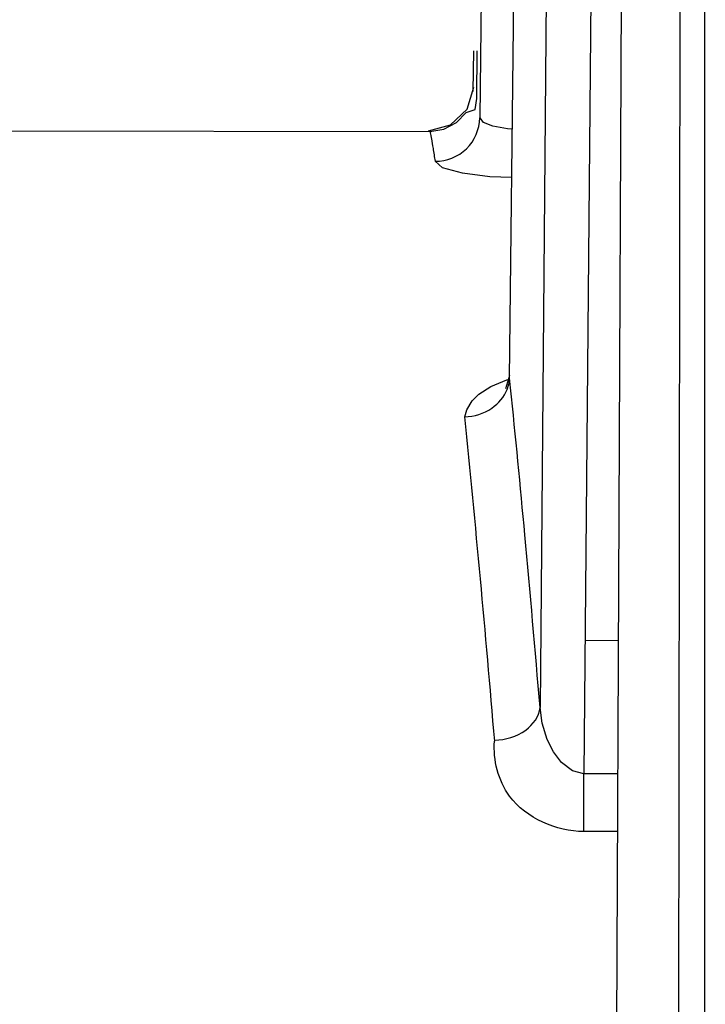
# Paper-space layout 'Sheet' of a CAD drawing. Header units: inches. Extents: x 0.2 to 10.8, y 0.2 to 8.3.
# Tile 351 of 545: x 7.368 to 7.3988, y 2.1366 to 2.1808. Entities that reach past the tile are written whole.
import ezdxf

# ---------------------------------------------------------------- set-up
doc = ezdxf.new("R2010")
doc.units = ezdxf.units.IN
doc.header["$MEASUREMENT"] = 0
doc.layers.get('0').update_dxf_attribs({"lineweight": 5})

psp = doc.layouts.new('Sheet')

# ---------------------------------------------------------------- linework, layer by layer
at = {"color": 0, "linetype": 'ByBlock', "lineweight": -3}
for p, q in [((7.398292, 2.937154), (7.391372, 2.149942)), ((7.398466, 2.937014), (7.394104, 1.983868)), ((7.398562, 2.936905), (7.397412, 1.983868)), ((7.38868, 2.176429), (7.397805, 2.904663)), ((7.390007, 2.164747), (7.397969, 2.904659)), ((7.398791, 1.983868), (7.398713, 2.904651)), ((7.396457, 2.499246), (7.393338, 2.146971)), ((7.388385, 2.179441), (7.388362, 2.177626)), ((7.388529, 2.177299), (7.388549, 2.179439)), ((7.3881, 2.176823), (7.388406, 2.177806)), ((7.388463, 2.176811), (7.388529, 2.177299)), ((7.387359, 2.176116), (7.3881, 2.176823)), ((7.388058, 2.176678), (7.388463, 2.176811)), ((7.386363, 2.175855), (7.387359, 2.176116)), ((7.359229, 2.175855), (7.386426, 2.175829)), ((7.386426, 2.175829), (7.38645, 2.175755)), ((7.390003, 2.164858), (7.38982, 2.16426)), ((7.390007, 2.164747), (7.390004, 2.164861)), ((7.390051, 2.164311), (7.390006, 2.164748)), ((7.394862, 2.152945), (7.393389, 2.152949)), ((7.393338, 2.144368), (7.393338, 2.146971)), ((7.394835, 2.14697), (7.393338, 2.146971)), ((7.394823, 2.144367), (7.393338, 2.144368))]:
    psp.add_line(p, q, dxfattribs=at)
for points in [[(7.386426, 2.175829), (7.387053, 2.17593), (7.387616, 2.176223), (7.388058, 2.176678)], [(7.390127, 2.175931), (7.389914, 2.175941), (7.389257, 2.176054), (7.388833, 2.176224), (7.38868, 2.176429)], [(7.390103, 2.173752), (7.389113, 2.173791), (7.387889, 2.173951), (7.386995, 2.174183), (7.386669, 2.174485)], [(7.38799, 2.163008), (7.388082, 2.163324), (7.388318, 2.163727), (7.388627, 2.164015), (7.389168, 2.164366), (7.389886, 2.164661), (7.389964, 2.164679)], [(7.393337, 2.146971), (7.392826, 2.147095), (7.392342, 2.147479), (7.391982, 2.147947), (7.391696, 2.148504), (7.391469, 2.149235), (7.391372, 2.149942)]]:
    psp.add_lwpolyline(points, dxfattribs=at)
for points, knots in [([(7.386669, 2.174485), (7.387172, 2.174483), (7.388221, 2.174889), (7.388657, 2.175928), (7.388665, 2.176429)], [0, 0, 0, 0, 0.50098, 1, 1, 1, 1]), ([(7.386508, 2.175488), (7.386498, 2.175539), (7.38648, 2.175629), (7.386459, 2.175717), (7.386449, 2.175755)], [0, 0, 0, 0, 0.571498, 1, 1, 1, 1]), ([(7.386671, 2.174485), (7.386642, 2.174679), (7.386591, 2.175013), (7.386535, 2.175347), (7.386508, 2.175488)], [0, 0, 0, 0, 0.576842, 1, 1, 1, 1]), ([(7.389896, 2.164238), (7.389914, 2.164283), (7.389946, 2.164376), (7.389969, 2.164471), (7.389979, 2.164519)], [0, 0, 0, 0, 0.496009, 1, 1, 1, 1]), ([(7.389979, 2.164519), (7.389986, 2.164557), (7.389998, 2.164632), (7.390005, 2.164709), (7.390006, 2.164747)], [0, 0, 0, 0, 0.49774, 1, 1, 1, 1]), ([(7.38799, 2.163008), (7.388415, 2.163018), (7.389219, 2.163258), (7.389763, 2.1639), (7.389896, 2.164238)], [0, 0, 0, 0, 0.53993, 1, 1, 1, 1]), ([(7.391372, 2.149942), (7.391156, 2.152528), (7.390736, 2.157319), (7.390274, 2.162107), (7.390051, 2.164311)], [0, 0, 0, 0, 0.539366, 1, 1, 1, 1]), ([(7.389335, 2.14843), (7.389132, 2.150862), (7.388707, 2.155723), (7.388238, 2.160581), (7.38799, 2.163008)], [0, 0, 0, 0, 0.5, 1, 1, 1, 1]), ([(7.389332, 2.148473), (7.389821, 2.148492), (7.390727, 2.148732), (7.391335, 2.149544), (7.391372, 2.149942)], [0, 0, 0, 0, 0.550645, 1, 1, 1, 1]), ([(7.393338, 2.144368), (7.392106, 2.144384), (7.38982, 2.145346), (7.389259, 2.147581), (7.389327, 2.148431)], [0, 0, 0, 0, 0.591, 1, 1, 1, 1])]:
    psp.add_open_spline(points, degree=3, knots=knots, dxfattribs=at)

doc.saveas('drawing.dxf')
